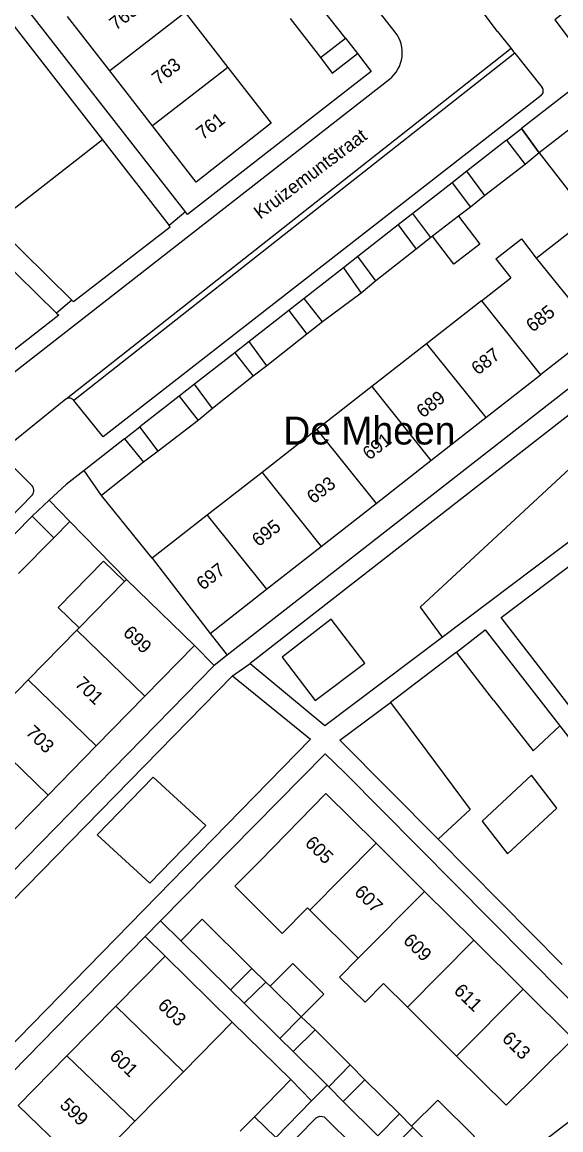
# Model space of a CAD drawing. Extents: x 194485 to 197793, y 468269 to 470822.
# Drawn here: x 196270.4 to 196318.7, y 470180.1 to 470279.4 of the extents above; entities that cross this region are included whole.
import ezdxf

# ---------------------------------------------------------------- set-up
doc = ezdxf.new("R2010")
doc.units = 0
for name, color, linetype in [('BGT grensvlak begroeid terreindeel', 7, 'Continuous'), ('BGT grensvlak gebouwinstallatie plus 1', 7, 'Continuous'), ('BGT grensvlak onbegroeid terreindeel', 7, 'Continuous'), ('BGT grensvlak pand op maaiveld', 7, 'Continuous'), ('BGT grensvlak pand op maaiveld LR', 7, 'Continuous'), ('BGT grensvlak wegdeel', 7, 'Continuous'), ('BGT tekst huisnummerreeks', 7, 'Continuous'), ('BGT tekst openbare ruimte label weg', 7, 'Continuous'), ('GEM grensvlak WOZ_BRK percelen', 7, 'Continuous'), ('IMGEO kenmerkpunt buurt', 7, 'Continuous')]:
    doc.layers.add(name, color=color, linetype=linetype)

msp = doc.modelspace()

# ---------------------------------------------------------------- linework, layer by layer
at = {"layer": 'BGT grensvlak begroeid terreindeel'}
for p, q in [((196277.589, 470268.851), (196267.914, 470261.307)), ((196312.635, 470218.616), (196309.32, 470222.905)), ((196303.402, 470218.401), (196306.653, 470214.035))]:
    msp.add_line(p, q, dxfattribs=at)
for points in [[(196326.135, 470243.629), (196319.443, 470239.342), (196306.045, 470226.94), (196308.023, 470224.263)], [(196312.635, 470218.616), (196316.164, 470214.051), (196318.557, 470216.288)], [(196306.653, 470214.035), (196310.542, 470208.811), (196307.65, 470206.134)]]:
    msp.add_lwpolyline(points, dxfattribs=at)
at = {"layer": 'BGT grensvlak gebouwinstallatie plus 1'}
for p, q in [((196299.353, 470277.985), (196300.425, 470276.607)), ((196297.119, 470276.238), (196298.178, 470274.858)), ((196298.178, 470274.858), (196300.425, 470276.607)), ((196313.789, 470268.82), (196315.142, 470269.879)), ((196316.712, 470267.694), (196315.474, 470266.664)), ((196310.246, 470266.049), (196308.933, 470265.021)), ((196311.86, 470263.88), (196310.571, 470262.837)), ((196305.396, 470262.253), (196304.092, 470261.233)), ((196306.994, 470260.104), (196305.679, 470259.061)), ((196300.479, 470258.406), (196299.188, 470257.396)), ((196302.09, 470256.213), (196300.751, 470255.119)), ((196295.67, 470254.643), (196294.282, 470253.557)), ((196297.287, 470252.527), (196295.897, 470251.419)), ((196290.721, 470250.771), (196289.447, 470249.774)), ((196292.321, 470248.597), (196291.082, 470247.656)), ((196285.825, 470246.94), (196284.47, 470245.88)), ((196287.456, 470244.758), (196286.154, 470243.689)), ((196279.569, 470242.045), (196280.939, 470243.117)), ((196282.577, 470240.931), (196281.263, 470239.938)), ((196272.811, 470236.531), (196271.292, 470235.104)), ((196274.667, 470234.627), (196272.811, 470236.531)), ((196274.667, 470234.627), (196273.221, 470233.172)), ((196290.974, 470194.53), (196292.238, 470193.323)), ((196294.637, 470194.998), (196292.608, 470192.955)), ((196297.412, 470192.242), (196294.637, 470194.998)), ((196289.072, 470192.611), (196290.289, 470191.424)), ((196295.38, 470190.196), (196297.412, 470192.242)), ((196295.38, 470190.196), (196296.644, 470189.027)), ((196293.469, 470188.272), (196294.67, 470187.09)), ((196299.786, 470185.9), (196301.101, 470184.553)), ((196299.152, 470182.603), (196297.86, 470183.923)), ((196304.204, 470181.502), (196305.29, 470180.387)), ((196289.935, 470179.944), (196291.221, 470181.231)), ((196305.29, 470180.387), (196305.405, 470180.269))]:
    msp.add_line(p, q, dxfattribs=at)
for points in [[(196309.488, 470262.009), (196311.408, 470259.496), (196309.079, 470257.717), (196307.159, 470260.23)], [(196275.493, 470225.086), (196273.624, 470226.91), (196277.691, 470231.076), (196279.56, 470229.252)], [(196305.29, 470180.387), (196307.638, 470182.735), (196310.921, 470179.454), (196308.572, 470177.104)]]:
    msp.add_lwpolyline(points, dxfattribs=at)
at = {"layer": 'BGT grensvlak onbegroeid terreindeel'}
for points in [[(196293.7, 470222.457), (196296.647, 470218.589), (196301.089, 470221.92), (196298.087, 470225.861), (196293.7, 470222.457)], [(196277.107, 470206.53), (196281.818, 470202.204), (196286.85, 470207.358), (196282.14, 470211.684), (196277.107, 470206.53)], [(196311.616, 470207.761), (196313.881, 470204.815), (196318.29, 470208.924), (196316.025, 470211.871), (196311.616, 470207.761)]]:
    msp.add_lwpolyline(points, dxfattribs=at)
at = {"layer": 'BGT grensvlak pand op maaiveld'}
for p, q in [((196299.353, 470277.985), (196296.625, 470281.491)), ((196278.237, 470275.048), (196274.438, 470279.937)), ((196284.982, 470280.281), (196288.816, 470275.358)), ((196294.417, 470279.757), (196297.119, 470276.238)), ((196297.119, 470276.238), (196299.353, 470277.985)), ((196282.065, 470270.121), (196278.237, 470275.048)), ((196318.753, 470272.705), (196315.142, 470269.879)), ((196316.712, 470267.694), (196315.142, 470269.879)), ((196320.416, 470270.568), (196316.712, 470267.694)), ((196313.789, 470268.82), (196310.246, 470266.049)), ((196313.789, 470268.82), (196315.474, 470266.664)), ((196311.86, 470263.88), (196310.246, 470266.049)), ((196315.474, 470266.664), (196311.86, 470263.88)), ((196308.933, 470265.021), (196305.396, 470262.253)), ((196308.933, 470265.021), (196310.571, 470262.837)), ((196310.571, 470262.837), (196309.488, 470262.009)), ((196306.994, 470260.104), (196305.396, 470262.253)), ((196309.488, 470262.009), (196307.159, 470260.23)), ((196316.457, 470258.261), (196321.373, 470262.106)), ((196304.092, 470261.233), (196300.479, 470258.406)), ((196304.092, 470261.233), (196305.679, 470259.061)), ((196307.159, 470260.23), (196306.994, 470260.104)), ((196312.846, 470258.199), (196315.117, 470259.975)), ((196315.117, 470259.975), (196316.457, 470258.261)), ((196305.679, 470259.061), (196302.09, 470256.213)), ((196302.09, 470256.213), (196300.479, 470258.406)), ((196312.846, 470258.199), (196314.186, 470256.485)), ((196299.188, 470257.396), (196295.67, 470254.643)), ((196299.188, 470257.396), (196300.751, 470255.119)), ((196311.542, 470254.417), (196314.186, 470256.485)), ((196300.751, 470255.119), (196297.287, 470252.527)), ((196297.287, 470252.527), (196295.67, 470254.643)), ((196311.542, 470254.417), (196306.627, 470250.573)), ((196294.282, 470253.557), (196290.721, 470250.771)), ((196294.282, 470253.557), (196295.897, 470251.419)), ((196295.897, 470251.419), (196292.321, 470248.597)), ((196321.755, 470251.644), (196316.843, 470247.795)), ((196292.321, 470248.597), (196290.721, 470250.771)), ((196306.627, 470250.573), (196301.711, 470246.728)), ((196289.447, 470249.774), (196285.825, 470246.94)), ((196289.447, 470249.774), (196291.082, 470247.656)), ((196287.456, 470244.758), (196285.825, 470246.94)), ((196291.082, 470247.656), (196287.456, 470244.758)), ((196311.931, 470243.946), (196316.843, 470247.795)), ((196284.47, 470245.88), (196280.939, 470243.117)), ((196284.47, 470245.88), (196286.154, 470243.689)), ((196301.711, 470246.728), (196296.796, 470242.883)), ((196307.019, 470240.098), (196311.931, 470243.946)), ((196282.577, 470240.931), (196280.939, 470243.117)), ((196286.154, 470243.689), (196282.577, 470240.931)), ((196296.796, 470242.883), (196291.88, 470239.039)), ((196279.569, 470242.045), (196275.938, 470239.204)), ((196279.569, 470242.045), (196281.263, 470239.938)), ((196281.263, 470239.938), (196277.509, 470236.962)), ((196302.107, 470236.249), (196307.019, 470240.098)), ((196277.509, 470236.962), (196275.938, 470239.204)), ((196291.88, 470239.039), (196286.965, 470235.194)), ((196297.194, 470232.4), (196302.107, 470236.249)), ((196268.159, 470231.919), (196271.292, 470235.104)), ((196271.292, 470235.104), (196273.221, 470233.172)), ((196286.965, 470235.194), (196282.025, 470231.331)), ((196273.221, 470233.172), (196270.062, 470229.961)), ((196292.282, 470228.552), (196297.194, 470232.4)), ((196282.025, 470231.331), (196287.236, 470224.598)), ((196275.493, 470225.086), (196279.56, 470229.252)), ((196279.56, 470229.252), (196279.734, 470229.43)), ((196279.734, 470229.43), (196285.826, 470223.519)), ((196287.236, 470224.598), (196292.282, 470228.552)), ((196275.287, 470224.875), (196275.493, 470225.086)), ((196270.932, 470220.414), (196275.287, 470224.875)), ((196285.826, 470223.519), (196281.377, 470218.965)), ((196266.621, 470215.999), (196270.932, 470220.414)), ((196281.377, 470218.965), (196277.033, 470214.519)), ((196277.033, 470214.519), (196272.714, 470210.098)), ((196272.714, 470210.098), (196268.371, 470205.653)), ((196302.11, 470205.77), (196306.454, 470201.454)), ((196306.454, 470201.454), (196310.864, 470197.073)), ((196296.166, 470199.77), (196295.958, 470199.977)), ((196300.507, 470195.453), (196296.166, 470199.77)), ((196289.072, 470192.611), (196284.619, 470197.007)), ((196310.864, 470197.073), (196315.274, 470192.692)), ((196283.194, 470195.657), (196278.785, 470191.168)), ((196289.21, 470189.734), (196283.194, 470195.657)), ((196300.507, 470195.453), (196298.833, 470193.77)), ((196289.072, 470192.611), (196290.974, 470194.53)), ((196292.238, 470193.323), (196290.289, 470191.424)), ((196292.608, 470192.955), (196292.238, 470193.323)), ((196298.833, 470193.77), (196301.113, 470191.522)), ((196301.113, 470191.522), (196302.777, 470193.196)), ((196304.921, 470191.063), (196302.777, 470193.196)), ((196295.38, 470190.196), (196292.608, 470192.955)), ((196290.289, 470191.424), (196293.469, 470188.272)), ((196274.403, 470186.708), (196278.785, 470191.168)), ((196309.322, 470186.686), (196304.921, 470191.063)), ((196284.834, 470185.262), (196289.21, 470189.734)), ((196293.469, 470188.272), (196295.38, 470190.196)), ((196296.644, 470189.027), (196294.67, 470187.09)), ((196299.786, 470185.9), (196296.644, 470189.027)), ((196270.03, 470182.256), (196274.403, 470186.708)), ((196294.67, 470187.09), (196297.719, 470184.066)), ((196284.834, 470185.262), (196280.499, 470180.832)), ((196297.86, 470183.923), (196299.786, 470185.9)), ((196291.221, 470181.231), (196294.456, 470184.595)), ((196294.456, 470184.595), (196296.321, 470182.663)), ((196301.101, 470184.553), (196299.152, 470182.603)), ((196304.204, 470181.502), (196301.101, 470184.553)), ((196297.86, 470183.923), (196297.719, 470184.066)), ((196296.321, 470182.663), (196293.111, 470179.375)), ((196299.152, 470182.603), (196302.268, 470179.527)), ((196302.268, 470179.527), (196304.204, 470181.502)), ((196280.499, 470180.832), (196276.134, 470176.371)), ((196293.111, 470179.375), (196291.221, 470181.231)), ((196305.405, 470180.269), (196303.482, 470178.319)), ((196308.572, 470177.104), (196305.405, 470180.269))]:
    msp.add_line(p, q, dxfattribs=at)
for points in [[(196321.647, 470282.423), (196318.123, 470279.62), (196319.764, 470277.433)], [(196288.816, 470275.358), (196292.704, 470270.364), (196285.981, 470265.081), (196282.065, 470270.121)], [(196291.704, 470204.208), (196297.614, 470210.237), (196302.11, 470205.77)], [(196295.958, 470199.977), (196293.699, 470197.681), (196289.445, 470201.912), (196291.704, 470204.208)], [(196284.619, 470197.007), (196286.532, 470198.952), (196290.974, 470194.53)], [(196315.274, 470192.692), (196319.752, 470188.243), (196313.766, 470182.266), (196309.322, 470186.686)]]:
    msp.add_lwpolyline(points, dxfattribs=at)
at = {"layer": 'BGT grensvlak pand op maaiveld LR'}
for p, q in [((196284.982, 470280.281), (196278.237, 470275.048)), ((196288.816, 470275.358), (196282.065, 470270.121)), ((196316.457, 470258.261), (196321.755, 470251.644)), ((196311.542, 470254.417), (196316.843, 470247.795)), ((196306.627, 470250.573), (196311.931, 470243.946)), ((196301.711, 470246.728), (196307.019, 470240.098)), ((196296.796, 470242.883), (196302.107, 470236.249)), ((196291.88, 470239.039), (196297.194, 470232.4)), ((196286.965, 470235.194), (196292.282, 470228.552)), ((196275.287, 470224.875), (196281.377, 470218.965)), ((196270.932, 470220.414), (196277.033, 470214.519)), ((196266.621, 470215.999), (196272.714, 470210.098)), ((196302.11, 470205.77), (196296.166, 470199.77)), ((196306.454, 470201.454), (196300.507, 470195.453)), ((196310.864, 470197.073), (196304.921, 470191.063)), ((196315.274, 470192.692), (196309.322, 470186.686)), ((196278.785, 470191.168), (196284.834, 470185.262)), ((196274.403, 470186.708), (196280.499, 470180.832)), ((196270.03, 470182.256), (196276.134, 470176.371))]:
    msp.add_line(p, q, dxfattribs=at)
at = {"layer": 'BGT grensvlak wegdeel'}
for p, q in [((196265.049, 470284.998), (196277.589, 470268.851)), ((196303.148, 470279.362), (196299.216, 470284.371)), ((196312.979, 470278.568), (196310.477, 470281.901)), ((196246.934, 470279.367), (196273.468, 470253.33)), ((196303.81, 470278.519), (196303.148, 470279.362)), ((196312.979, 470278.568), (196314.196, 470277.043)), ((196314.196, 470277.043), (196274.321, 470245.6)), ((196314.527, 470276.628), (196275.022, 470245.478)), ((196314.527, 470276.628), (196316.978, 470273.557)), ((196256.637, 470237.862), (196303.296, 470274.302)), ((196277.589, 470268.851), (196283.556, 470261.167)), ((196285.013, 470262.399), (196283.556, 470261.167)), ((196274.849, 470254.498), (196267.914, 470261.307)), ((196274.849, 470254.498), (196273.468, 470253.33)), ((196323.373, 470247.312), (196290.829, 470221.888)), ((196274.312, 470245.593), (196268.783, 470241.117)), ((196274.321, 470245.6), (196274.312, 470245.593)), ((196268.771, 470240.347), (196271.207, 470237.916)), ((196271.296, 470237), (196242.123, 470207.214)), ((196282.025, 470231.331), (196277.509, 470236.962)), ((196279.734, 470229.43), (196274.667, 470234.627)), ((196287.236, 470224.598), (196288.768, 470222.636)), ((196285.826, 470223.519), (196287.602, 470221.725)), ((196288.768, 470222.636), (196287.602, 470221.725)), ((196309.32, 470222.905), (196303.402, 470218.401)), ((196287.602, 470221.725), (196248.261, 470181.451)), ((196289.234, 470220.783), (196290.829, 470221.888)), ((196261.02, 470191.94), (196289.234, 470220.783)), ((196318.557, 470216.288), (196328.783, 470203.067)), ((196318.788, 470194.908), (196307.65, 470206.134)), ((196284.619, 470197.007), (196282.786, 470198.817)), ((196255.204, 470170.603), (196281.412, 470197.412)), ((196283.194, 470195.657), (196281.412, 470197.412)), ((196289.21, 470189.734), (196294.456, 470184.595)), ((196297.719, 470184.066), (196296.321, 470182.663)), ((196275.076, 470159.078), (196296.697, 470181.103)), ((196297.475, 470181.192), (196300.203, 470178.5))]:
    msp.add_line(p, q, dxfattribs=at)
for points in [[(196285.013, 470262.399), (196268.706, 470283.342), (196264.8, 470288.391), (196261.167, 470293.113), (196278.639, 470304.606), (196279.736, 470303.289)], [(196314.196, 470277.043), (196314.429, 470276.751), (196314.527, 470276.628)], [(196300.425, 470276.607), (196301.673, 470275.004), (196285.192, 470262.169), (196285.013, 470262.399)], [(196316.895, 470272.851), (196277.654, 470242.229), (196275.022, 470245.478)], [(196274.849, 470254.498), (196274.991, 470254.358), (196283.649, 470261.047), (196283.556, 470261.167)], [(196331.444, 470259.235), (196333.065, 470257.236), (196288.768, 470222.636)], [(196273.468, 470253.33), (196273.666, 470253.136), (196256.92, 470240.057), (196254.625, 470242.295)], [(196308.023, 470224.263), (196328.862, 470239.992), (196326.135, 470243.629)], [(196275.938, 470239.204), (196274.33, 470237.958), (196272.811, 470236.531)], [(196337.292, 470194.936), (196317.15, 470221.033), (196313.313, 470226.022), (196326.998, 470236.354)], [(196290.829, 470221.888), (196297.51, 470216.328), (196308.023, 470224.263)], [(196309.32, 470222.905), (196311.884, 470224.915), (196318.557, 470216.288)], [(196289.234, 470220.783), (196296.221, 470215.094), (196267.538, 470185.719)], [(196307.65, 470206.134), (196298.848, 470215.004), (196303.402, 470218.401)], [(196325.495, 470185.641), (196299.332, 470212.064), (196297.547, 470213.795), (196282.786, 470198.817)], [(196281.412, 470197.412), (196282.776, 470198.807), (196282.786, 470198.817)], [(196306.687, 470175.167), (196309.027, 470172.854), (196325.571, 470185.564), (196325.495, 470185.641)]]:
    msp.add_lwpolyline(points, dxfattribs=at)
for centre, radius, start, end in [((196301.45, 470276.667), 3, 307.98141, 38.11986), ((196316.588, 470273.245), 0.5, 307.95083, 38.63892), ((196274.612, 470245.197), 0.497, 34.40164, 125.85295), ((196270.779, 470237.412), 0.661, 321.45197, 49.64709), ((196297.165, 470180.461), 0.794, 66.99411, 126.05795)]:
    msp.add_arc(centre, radius, start, end, dxfattribs=at)
at = {"layer": 'GEM grensvlak WOZ_BRK percelen'}
for points in [[(196330.139, 470262.517), (196335.858, 470266.94), (196329.186, 470275.541), (196324.636, 470281.283), (196322.954, 470283.437), (196321.647, 470282.423), (196318.123, 470279.62), (196319.764, 470277.433), (196321.701, 470274.975), (196320.912, 470274.367)], [(196320.912, 470274.367), (196318.753, 470272.705), (196315.142, 470269.879), (196316.712, 470267.694), (196321.2, 470261.931), (196327.986, 470253.268), (196333.065, 470257.236), (196331.444, 470259.235), (196329.36, 470261.914), (196330.139, 470262.517)]]:
    msp.add_lwpolyline(points, dxfattribs=at)

# ---------------------------------------------------------------- texts
at = {"layer": 'BGT tekst huisnummerreeks'}
for s, rotation, p in [('765', 37.8, (196278.785, 470278.637)), ('763', 37.8, (196282.603, 470273.731)), ('761', 37.8, (196286.567, 470268.819)), ('685', 38.1, (196316.128, 470251.554)), ('687', 38.1, (196311.22, 470247.708)), ('689', 38.1, (196306.307, 470243.859)), ('691', 38.1, (196301.487, 470240.082)), ('693', 38.1, (196296.484, 470236.162)), ('695', 38.1, (196291.567, 470232.311)), ('697', 38.1, (196286.592, 470228.413)), ('699', 315.7, (196279.347, 470224.558)), ('701', 315.7, (196275.035, 470219.976)), ('703', 315.7, (196270.62, 470215.624)), ('605', 315.2, (196295.652, 470205.702)), ('607', 315.2, (196300.075, 470201.307)), ('609', 315.2, (196304.452, 470196.959)), ('611', 315.2, (196308.989, 470192.452)), ('603', 315.5, (196282.452, 470191.135)), ('613', 315.2, (196313.306, 470188.163)), ('601', 315.5, (196278.139, 470186.579)), ('599', 315.5, (196273.679, 470182.205))]:
    msp.add_text(s, height=1.2, rotation=rotation, dxfattribs=at).set_placement(p)
at = {"layer": 'BGT tekst openbare ruimte label weg'}
msp.add_text('Kruizemuntstraat', height=1.2, rotation=37, dxfattribs=at).set_placement((196291.718, 470261.697))
at = {"layer": 'IMGEO kenmerkpunt buurt'}
msp.add_text('De Mheen', height=2.5, dxfattribs=at).set_placement((196293.792, 470241.537))

doc.saveas('drawing.dxf')
